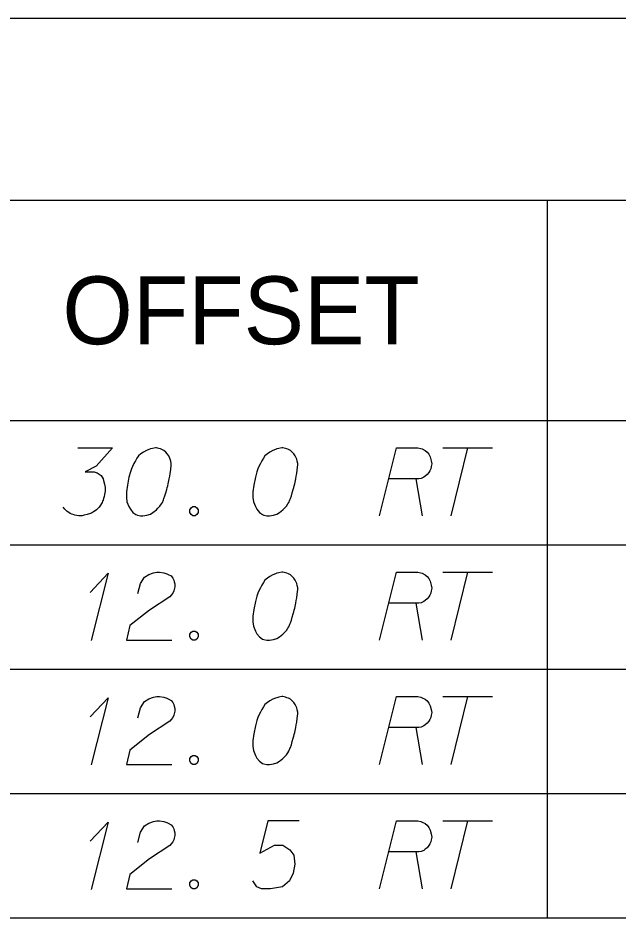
# Model space of a CAD drawing. Extents: x 2074207 to 2076812, y 516372 to 523312.
# Drawn here: x 2076303.1 to 2076345.6, y 516601.5 to 516665.2 of the extents above; entities that cross this region are included whole.
import ezdxf

# ---------------------------------------------------------------- set-up
doc = ezdxf.new("R2010")
doc.units = 0
for name, color, linetype in [('Prop DirtTable_ Soil Test Results - Outline (Major)', 7, 'Continuous'), ('Prop DirtTable_ Soil Test Results - Outline (Minor)', 7, 'Continuous'), ('Prop DirtTable_ Soil Test Results - Tx (Header - Small)', 7, 'Continuous'), ('Prop DirtTable_ Soil Test Results - Tx (Sample Data)', 7, 'Continuous')]:
    doc.layers.add(name, color=color, linetype=linetype)

msp = doc.modelspace()

# ---------------------------------------------------------------- linework, layer by layer
at = {"layer": 'Prop DirtTable_ Soil Test Results - Outline (Major)'}
for p, q in [((2076260.609, 516665.206), (2076811.903, 516665.206)), ((2076260.609, 516636.721), (2076811.903, 516636.721)), ((2076260.609, 516636.721), (2076811.903, 516636.721)), ((2076260.609, 516601.521), (2076811.903, 516601.521))]:
    msp.add_line(p, q, dxfattribs=at)
at = {"layer": 'Prop DirtTable_ Soil Test Results - Outline (Minor)'}
for p, q in [((2076260.609, 516652.321), (2076811.903, 516652.321)), ((2076340.594, 516652.321), (2076340.594, 516627.921)), ((2076260.609, 516627.921), (2076811.903, 516627.921)), ((2076260.609, 516627.921), (2076811.903, 516627.921)), ((2076340.594, 516627.921), (2076340.594, 516619.121)), ((2076260.609, 516619.121), (2076811.903, 516619.121)), ((2076260.609, 516619.121), (2076811.903, 516619.121)), ((2076340.594, 516619.121), (2076340.594, 516610.321)), ((2076260.609, 516610.321), (2076811.903, 516610.321)), ((2076260.609, 516610.321), (2076811.903, 516610.321)), ((2076340.594, 516610.321), (2076340.594, 516601.521)), ((2076260.609, 516601.521), (2076811.903, 516601.521))]:
    msp.add_line(p, q, dxfattribs=at)
at = {"layer": 'Prop DirtTable_ Soil Test Results - Tx (Sample Data)'}
for points in [[(2076307.339, 516634.786), (2076309.808, 516634.786), (2076308.644, 516633.501), (2076307.868, 516633.085), (2076308.503, 516633.085), (2076308.644, 516633.048), (2076308.714, 516633.01), (2076308.785, 516632.972), (2076308.855, 516632.934), (2076308.997, 516632.821), (2076309.067, 516632.707), (2076309.138, 516632.594), (2076309.173, 516632.481), (2076309.243, 516632.216), (2076309.279, 516631.989), (2076309.279, 516631.876), (2076309.279, 516631.725), (2076309.243, 516631.498), (2076309.208, 516631.347), (2076309.173, 516631.196), (2076309.138, 516631.082), (2076309.102, 516631.007), (2076309.067, 516630.931), (2076309.032, 516630.855), (2076308.961, 516630.742), (2076308.855, 516630.591), (2076308.75, 516630.478), (2076308.679, 516630.402), (2076308.573, 516630.326), (2076308.467, 516630.251), (2076308.326, 516630.175), (2076308.256, 516630.137), (2076308.009, 516630.062), (2076307.797, 516630.024), (2076307.656, 516629.986), (2076307.409, 516629.986), (2076307.127, 516630.024), (2076307.021, 516630.062), (2076306.915, 516630.1), (2076306.809, 516630.137), (2076306.704, 516630.213), (2076306.598, 516630.289), (2076306.421, 516630.44), (2076306.316, 516630.591)], [(2076312.912, 516634.786), (2076312.842, 516634.786), (2076312.63, 516634.748), (2076312.489, 516634.711), (2076312.383, 516634.673), (2076312.207, 516634.597), (2076311.995, 516634.484), (2076311.819, 516634.37), (2076311.642, 516634.219), (2076311.536, 516634.068), (2076311.431, 516633.879), (2076311.325, 516633.69), (2076311.219, 516633.463), (2076311.148, 516633.312), (2076311.078, 516633.085), (2076310.972, 516632.707), (2076310.866, 516632.141), (2076310.796, 516631.687), (2076310.796, 516631.271), (2076310.831, 516630.969), (2076310.972, 516630.629), (2076311.078, 516630.44), (2076311.254, 516630.213), (2076311.466, 516630.062), (2076311.572, 516630.024), (2076311.783, 516629.986), (2076311.96, 516629.986), (2076312.242, 516630.024), (2076312.489, 516630.1), (2076312.665, 516630.213), (2076312.912, 516630.402), (2076313.018, 516630.515), (2076313.159, 516630.666), (2076313.265, 516630.818), (2076313.335, 516630.931), (2076313.406, 516631.12), (2076313.441, 516631.196), (2076313.512, 516631.385), (2076313.582, 516631.611), (2076313.653, 516631.838), (2076313.688, 516631.989), (2076313.723, 516632.103), (2076313.759, 516632.254), (2076313.829, 516632.594), (2076313.865, 516632.783), (2076313.9, 516632.972), (2076313.935, 516633.237), (2076313.97, 516633.577), (2076313.97, 516633.69), (2076313.935, 516633.841), (2076313.9, 516633.992), (2076313.794, 516634.219), (2076313.688, 516634.37), (2076313.582, 516634.484), (2076313.441, 516634.597), (2076313.3, 516634.673), (2076313.194, 516634.711), (2076313.089, 516634.748), (2076312.912, 516634.786)], [(2076321.872, 516634.786), (2076321.802, 516634.786), (2076321.59, 516634.748), (2076321.449, 516634.711), (2076321.343, 516634.673), (2076321.167, 516634.597), (2076320.955, 516634.484), (2076320.779, 516634.37), (2076320.602, 516634.219), (2076320.496, 516634.068), (2076320.391, 516633.879), (2076320.285, 516633.69), (2076320.179, 516633.463), (2076320.108, 516633.312), (2076320.038, 516633.085), (2076319.932, 516632.707), (2076319.826, 516632.141), (2076319.756, 516631.687), (2076319.756, 516631.271), (2076319.791, 516630.969), (2076319.932, 516630.629), (2076320.038, 516630.44), (2076320.214, 516630.213), (2076320.426, 516630.062), (2076320.532, 516630.024), (2076320.743, 516629.986), (2076320.92, 516629.986), (2076321.202, 516630.024), (2076321.449, 516630.1), (2076321.625, 516630.213), (2076321.872, 516630.402), (2076321.978, 516630.515), (2076322.119, 516630.666), (2076322.225, 516630.818), (2076322.295, 516630.931), (2076322.366, 516631.12), (2076322.401, 516631.196), (2076322.472, 516631.385), (2076322.542, 516631.611), (2076322.613, 516631.838), (2076322.648, 516631.989), (2076322.683, 516632.103), (2076322.719, 516632.254), (2076322.789, 516632.594), (2076322.825, 516632.783), (2076322.86, 516632.972), (2076322.895, 516633.237), (2076322.93, 516633.577), (2076322.93, 516633.69), (2076322.895, 516633.841), (2076322.86, 516633.992), (2076322.754, 516634.219), (2076322.648, 516634.37), (2076322.542, 516634.484), (2076322.401, 516634.597), (2076322.26, 516634.673), (2076322.154, 516634.711), (2076322.049, 516634.748), (2076321.872, 516634.786)], [(2076328.716, 516629.986), (2076329.915, 516634.786), (2076331.432, 516634.786), (2076331.643, 516634.748), (2076331.749, 516634.711), (2076331.961, 516634.597), (2076332.102, 516634.484), (2076332.208, 516634.333), (2076332.314, 516634.144), (2076332.384, 516633.879), (2076332.42, 516633.652), (2076332.384, 516633.463), (2076332.349, 516633.312), (2076332.278, 516633.161), (2076332.208, 516633.048), (2076332.102, 516632.896), (2076331.961, 516632.783), (2076331.855, 516632.707), (2076331.679, 516632.632), (2076331.502, 516632.594), (2076329.386, 516632.594)], [(2076333.196, 516634.786), (2076336.723, 516634.786)], [(2076334.959, 516634.786), (2076333.76, 516629.986)], [(2076331.291, 516632.594), (2076331.749, 516629.986)], [(2076315.487, 516630.629), (2076315.664, 516630.629), (2076315.769, 516630.553), (2076315.875, 516630.402), (2076315.875, 516630.213), (2076315.769, 516630.062), (2076315.664, 516629.986), (2076315.487, 516629.986), (2076315.381, 516630.062), (2076315.276, 516630.213), (2076315.276, 516630.402), (2076315.381, 516630.553), (2076315.487, 516630.629)], [(2076308.22, 516624.55), (2076309.49, 516625.911), (2076308.291, 516621.148)], [(2076311.607, 516624.474), (2076311.783, 516625.192), (2076312.066, 516625.646), (2076312.383, 516625.835), (2076312.7, 516625.948), (2076312.947, 516625.986), (2076313.124, 516625.986), (2076313.441, 516625.948), (2076313.653, 516625.873), (2076313.759, 516625.835), (2076313.97, 516625.722), (2076314.076, 516625.57), (2076314.147, 516625.419), (2076314.182, 516625.306), (2076314.217, 516625.155), (2076314.217, 516624.966), (2076314.182, 516624.777), (2076314.147, 516624.663), (2076314.076, 516624.512), (2076313.97, 516624.361), (2076313.865, 516624.248), (2076312.418, 516623.303), (2076311.043, 516622.207), (2076310.796, 516621.186), (2076314.006, 516621.186)], [(2076321.872, 516625.986), (2076321.802, 516625.986), (2076321.59, 516625.948), (2076321.449, 516625.911), (2076321.343, 516625.873), (2076321.167, 516625.797), (2076320.955, 516625.684), (2076320.779, 516625.57), (2076320.602, 516625.419), (2076320.496, 516625.268), (2076320.391, 516625.079), (2076320.285, 516624.89), (2076320.179, 516624.663), (2076320.108, 516624.512), (2076320.038, 516624.285), (2076319.932, 516623.907), (2076319.826, 516623.341), (2076319.756, 516622.887), (2076319.756, 516622.471), (2076319.791, 516622.169), (2076319.932, 516621.829), (2076320.038, 516621.64), (2076320.214, 516621.413), (2076320.426, 516621.262), (2076320.532, 516621.224), (2076320.743, 516621.186), (2076320.92, 516621.186), (2076321.202, 516621.224), (2076321.449, 516621.3), (2076321.625, 516621.413), (2076321.872, 516621.602), (2076321.978, 516621.715), (2076322.119, 516621.866), (2076322.225, 516622.018), (2076322.295, 516622.131), (2076322.366, 516622.32), (2076322.401, 516622.396), (2076322.472, 516622.585), (2076322.542, 516622.811), (2076322.613, 516623.038), (2076322.648, 516623.189), (2076322.683, 516623.303), (2076322.719, 516623.454), (2076322.789, 516623.794), (2076322.825, 516623.983), (2076322.86, 516624.172), (2076322.895, 516624.437), (2076322.93, 516624.777), (2076322.93, 516624.89), (2076322.895, 516625.041), (2076322.86, 516625.192), (2076322.754, 516625.419), (2076322.648, 516625.57), (2076322.542, 516625.684), (2076322.401, 516625.797), (2076322.26, 516625.873), (2076322.154, 516625.911), (2076322.049, 516625.948), (2076321.872, 516625.986)], [(2076328.716, 516621.186), (2076329.915, 516625.986), (2076331.432, 516625.986), (2076331.643, 516625.948), (2076331.749, 516625.911), (2076331.961, 516625.797), (2076332.102, 516625.684), (2076332.208, 516625.533), (2076332.314, 516625.344), (2076332.384, 516625.079), (2076332.42, 516624.852), (2076332.384, 516624.663), (2076332.349, 516624.512), (2076332.278, 516624.361), (2076332.208, 516624.248), (2076332.102, 516624.096), (2076331.961, 516623.983), (2076331.855, 516623.907), (2076331.679, 516623.832), (2076331.502, 516623.794), (2076329.386, 516623.794)], [(2076333.196, 516625.986), (2076336.723, 516625.986)], [(2076334.959, 516625.986), (2076333.76, 516621.186)], [(2076331.291, 516623.794), (2076331.749, 516621.186)], [(2076315.487, 516621.829), (2076315.664, 516621.829), (2076315.769, 516621.753), (2076315.875, 516621.602), (2076315.875, 516621.413), (2076315.769, 516621.262), (2076315.664, 516621.186), (2076315.487, 516621.186), (2076315.381, 516621.262), (2076315.276, 516621.413), (2076315.276, 516621.602), (2076315.381, 516621.753), (2076315.487, 516621.829)], [(2076308.22, 516615.75), (2076309.49, 516617.111), (2076308.291, 516612.348)], [(2076311.607, 516615.674), (2076311.783, 516616.392), (2076312.066, 516616.846), (2076312.383, 516617.035), (2076312.7, 516617.148), (2076312.947, 516617.186), (2076313.124, 516617.186), (2076313.441, 516617.148), (2076313.653, 516617.073), (2076313.759, 516617.035), (2076313.97, 516616.922), (2076314.076, 516616.77), (2076314.147, 516616.619), (2076314.182, 516616.506), (2076314.217, 516616.355), (2076314.217, 516616.166), (2076314.182, 516615.977), (2076314.147, 516615.863), (2076314.076, 516615.712), (2076313.97, 516615.561), (2076313.865, 516615.448), (2076312.418, 516614.503), (2076311.043, 516613.407), (2076310.796, 516612.386), (2076314.006, 516612.386)], [(2076321.872, 516617.186), (2076321.802, 516617.186), (2076321.59, 516617.148), (2076321.449, 516617.111), (2076321.343, 516617.073), (2076321.167, 516616.997), (2076320.955, 516616.884), (2076320.779, 516616.77), (2076320.602, 516616.619), (2076320.496, 516616.468), (2076320.391, 516616.279), (2076320.285, 516616.09), (2076320.179, 516615.863), (2076320.108, 516615.712), (2076320.038, 516615.485), (2076319.932, 516615.107), (2076319.826, 516614.541), (2076319.756, 516614.087), (2076319.756, 516613.671), (2076319.791, 516613.369), (2076319.932, 516613.029), (2076320.038, 516612.84), (2076320.214, 516612.613), (2076320.426, 516612.462), (2076320.532, 516612.424), (2076320.743, 516612.386), (2076320.92, 516612.386), (2076321.202, 516612.424), (2076321.449, 516612.5), (2076321.625, 516612.613), (2076321.872, 516612.802), (2076321.978, 516612.915), (2076322.119, 516613.066), (2076322.225, 516613.218), (2076322.295, 516613.331), (2076322.366, 516613.52), (2076322.401, 516613.596), (2076322.472, 516613.785), (2076322.542, 516614.011), (2076322.613, 516614.238), (2076322.648, 516614.389), (2076322.683, 516614.503), (2076322.719, 516614.654), (2076322.789, 516614.994), (2076322.825, 516615.183), (2076322.86, 516615.372), (2076322.895, 516615.637), (2076322.93, 516615.977), (2076322.93, 516616.09), (2076322.895, 516616.241), (2076322.86, 516616.392), (2076322.754, 516616.619), (2076322.648, 516616.77), (2076322.542, 516616.884), (2076322.401, 516616.997), (2076322.26, 516617.073), (2076322.154, 516617.111), (2076322.049, 516617.148), (2076321.872, 516617.186)], [(2076328.716, 516612.386), (2076329.915, 516617.186), (2076331.432, 516617.186), (2076331.643, 516617.148), (2076331.749, 516617.111), (2076331.961, 516616.997), (2076332.102, 516616.884), (2076332.208, 516616.733), (2076332.314, 516616.544), (2076332.384, 516616.279), (2076332.42, 516616.052), (2076332.384, 516615.863), (2076332.349, 516615.712), (2076332.278, 516615.561), (2076332.208, 516615.448), (2076332.102, 516615.296), (2076331.961, 516615.183), (2076331.855, 516615.107), (2076331.679, 516615.032), (2076331.502, 516614.994), (2076329.386, 516614.994)], [(2076333.196, 516617.186), (2076336.723, 516617.186)], [(2076334.959, 516617.186), (2076333.76, 516612.386)], [(2076331.291, 516614.994), (2076331.749, 516612.386)], [(2076315.487, 516613.029), (2076315.664, 516613.029), (2076315.769, 516612.953), (2076315.875, 516612.802), (2076315.875, 516612.613), (2076315.769, 516612.462), (2076315.664, 516612.386), (2076315.487, 516612.386), (2076315.381, 516612.462), (2076315.276, 516612.613), (2076315.276, 516612.802), (2076315.381, 516612.953), (2076315.487, 516613.029)], [(2076311.607, 516606.874), (2076311.783, 516607.592), (2076312.066, 516608.046), (2076312.383, 516608.235), (2076312.7, 516608.348), (2076312.947, 516608.386), (2076313.124, 516608.386), (2076313.441, 516608.348), (2076313.653, 516608.273), (2076313.759, 516608.235), (2076313.97, 516608.122), (2076314.076, 516607.97), (2076314.147, 516607.819), (2076314.182, 516607.706), (2076314.217, 516607.555), (2076314.217, 516607.366), (2076314.182, 516607.177), (2076314.147, 516607.063), (2076314.076, 516606.912), (2076313.97, 516606.761), (2076313.865, 516606.648), (2076312.418, 516605.703), (2076311.043, 516604.607), (2076310.796, 516603.586), (2076314.006, 516603.586)], [(2076323.036, 516608.386), (2076320.814, 516608.386), (2076320.249, 516606.118), (2076321.272, 516606.685), (2076321.872, 516606.685), (2076322.366, 516606.345), (2076322.648, 516605.967), (2076322.719, 516605.325), (2076322.613, 516604.682), (2076322.331, 516604.153), (2076321.837, 516603.737), (2076320.99, 516603.586), (2076320.355, 516603.586), (2076320.038, 516603.737), (2076319.756, 516604.153)], [(2076328.716, 516603.586), (2076329.915, 516608.386), (2076331.432, 516608.386), (2076331.643, 516608.348), (2076331.749, 516608.311), (2076331.961, 516608.197), (2076332.102, 516608.084), (2076332.208, 516607.933), (2076332.314, 516607.744), (2076332.384, 516607.479), (2076332.42, 516607.252), (2076332.384, 516607.063), (2076332.349, 516606.912), (2076332.278, 516606.761), (2076332.208, 516606.648), (2076332.102, 516606.496), (2076331.961, 516606.383), (2076331.855, 516606.307), (2076331.679, 516606.232), (2076331.502, 516606.194), (2076329.386, 516606.194)], [(2076333.196, 516608.386), (2076336.723, 516608.386)], [(2076334.959, 516608.386), (2076333.76, 516603.586)], [(2076308.22, 516606.95), (2076309.49, 516608.311), (2076308.291, 516603.548)], [(2076331.291, 516606.194), (2076331.749, 516603.586)], [(2076315.487, 516604.229), (2076315.664, 516604.229), (2076315.769, 516604.153), (2076315.875, 516604.002), (2076315.875, 516603.813), (2076315.769, 516603.662), (2076315.664, 516603.586), (2076315.487, 516603.586), (2076315.381, 516603.662), (2076315.276, 516603.813), (2076315.276, 516604.002), (2076315.381, 516604.153), (2076315.487, 516604.229)]]:
    msp.add_lwpolyline(points, dxfattribs=at)

# ---------------------------------------------------------------- texts
at = {"layer": 'Prop DirtTable_ Soil Test Results - Tx (Header - Small)'}
msp.add_text('OFFSET', height=4.8, dxfattribs=at).set_placement((2076306.254, 516642.121))

doc.saveas('drawing.dxf')
